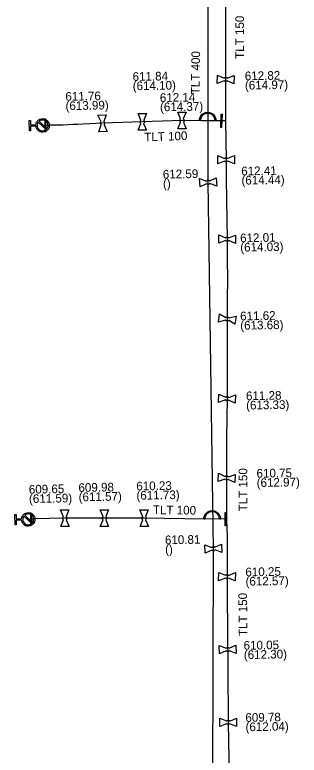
# Model space of a CAD drawing. Extents: x -643544 to -637295, y -1119190 to -1111715.
# Drawn here: x -640526 to -640483.4, y -1115255.6 to -1115144.5 of the extents above; entities that cross this region are included whole.
import ezdxf

# ---------------------------------------------------------------- set-up
doc = ezdxf.new("R2010")
doc.units = 0
for name, color, linetype in [('Default', 7, 'Continuous'), ('VP Hydrant', 7, 'Continuous'), ('VP Lomový bod', 7, 'Continuous'), ('VP Lomový bod - popis', 7, 'Continuous'), ('VP Nepropojené křížení', 7, 'Continuous'), ('VP Řad', 7, 'Continuous'), ('VP Řad - popis', 7, 'Continuous'), ('VP Šoupě', 7, 'Continuous')]:
    doc.layers.add(name, color=color, linetype=linetype)

msp = doc.modelspace()

# ---------------------------------------------------------------- linework, layer by layer
at = {"layer": 'Default'}
for points in [[(-640494.19, -1115154.45), (-640494.22, -1115154.49), (-640494.27, -1115154.51), (-640494.34, -1115154.55), (-640494.43, -1115154.55), (-640494.51, -1115154.55), (-640494.58, -1115154.51), (-640494.63, -1115154.48), (-640494.66, -1115154.44)], [(-640494.65, -1115154.03), (-640494.62, -1115153.99), (-640494.57, -1115153.97), (-640494.5, -1115153.93), (-640494.41, -1115153.93), (-640494.33, -1115153.93), (-640494.26, -1115153.97), (-640494.21, -1115154), (-640494.18, -1115154.04)], [(-640522.87, -1115161.07), (-640522.85, -1115160.71), (-640522.59, -1115160.44), (-640522.3, -1115160.15), (-640521.89, -1115160.14), (-640521.47, -1115160.13), (-640521.18, -1115160.42), (-640520.88, -1115160.71), (-640520.87, -1115161.12), (-640520.86, -1115161.54), (-640521.15, -1115161.83), (-640521.44, -1115162.13), (-640521.85, -1115162.14), (-640522.27, -1115162.15), (-640522.56, -1115161.86), (-640522.83, -1115161.61), (-640522.86, -1115161.25)], [(-640501.17, -1115160.65), (-640501.21, -1115160.62), (-640501.24, -1115160.57), (-640501.28, -1115160.49), (-640501.28, -1115160.41), (-640501.28, -1115160.33), (-640501.24, -1115160.26), (-640501.22, -1115160.21), (-640501.18, -1115160.17)], [(-640500.77, -1115160.17), (-640500.73, -1115160.2), (-640500.7, -1115160.25), (-640500.66, -1115160.33), (-640500.66, -1115160.41), (-640500.66, -1115160.49), (-640500.7, -1115160.56), (-640500.72, -1115160.61), (-640500.76, -1115160.64)], [(-640498.37, -1115160.43), (-640498.37, -1115160.1), (-640498.2, -1115159.8), (-640498.03, -1115159.5), (-640497.73, -1115159.34), (-640497.43, -1115159.18), (-640497.12, -1115159.18), (-640496.8, -1115159.18), (-640496.5, -1115159.34), (-640496.2, -1115159.5), (-640496.04, -1115159.8), (-640495.87, -1115160.1), (-640495.87, -1115160.43)], [(-640496.02, -1115160.43), (-640496.02, -1115160.14), (-640496.17, -1115159.88), (-640496.32, -1115159.62), (-640496.58, -1115159.48), (-640496.84, -1115159.34), (-640497.12, -1115159.34), (-640497.39, -1115159.34), (-640497.66, -1115159.48), (-640497.92, -1115159.62), (-640498.06, -1115159.88), (-640498.21, -1115160.14), (-640498.21, -1115160.43)], [(-640522.52, -1115160.64), (-640522.69, -1115160.86), (-640522.68, -1115161.16), (-640522.68, -1115161.5), (-640522.44, -1115161.73), (-640522.19, -1115161.96), (-640521.86, -1115161.95), (-640521.56, -1115161.95), (-640521.35, -1115161.77)], [(-640521.22, -1115161.64), (-640521.05, -1115161.42), (-640521.06, -1115161.13), (-640521.07, -1115160.79), (-640521.31, -1115160.56), (-640521.55, -1115160.32), (-640521.89, -1115160.33), (-640522.18, -1115160.34), (-640522.39, -1115160.51)], [(-640513.07, -1115161.07), (-640513.11, -1115161.03), (-640513.14, -1115160.99), (-640513.19, -1115160.92), (-640513.19, -1115160.84), (-640513.2, -1115160.75), (-640513.16, -1115160.68), (-640513.13, -1115160.63), (-640513.1, -1115160.59)], [(-640512.69, -1115160.57), (-640512.65, -1115160.6), (-640512.62, -1115160.65), (-640512.57, -1115160.72), (-640512.57, -1115160.8), (-640512.56, -1115160.89), (-640512.6, -1115160.96), (-640512.63, -1115161.01), (-640512.66, -1115161.05)], [(-640507.12, -1115160.86), (-640507.17, -1115160.82), (-640507.19, -1115160.77), (-640507.23, -1115160.7), (-640507.23, -1115160.62), (-640507.23, -1115160.54), (-640507.19, -1115160.46), (-640507.16, -1115160.42), (-640507.12, -1115160.38)], [(-640506.71, -1115160.38), (-640506.67, -1115160.42), (-640506.65, -1115160.46), (-640506.61, -1115160.54), (-640506.61, -1115160.62), (-640506.61, -1115160.7), (-640506.65, -1115160.78), (-640506.68, -1115160.82), (-640506.72, -1115160.86)], [(-640494.6, -1115166.09), (-640494.57, -1115166.05), (-640494.52, -1115166.02), (-640494.44, -1115165.98), (-640494.36, -1115165.98), (-640494.28, -1115165.98), (-640494.21, -1115166.02), (-640494.16, -1115166.04), (-640494.12, -1115166.08)], [(-640494.12, -1115166.49), (-640494.16, -1115166.53), (-640494.2, -1115166.56), (-640494.28, -1115166.6), (-640494.36, -1115166.6), (-640494.44, -1115166.6), (-640494.52, -1115166.56), (-640494.56, -1115166.54), (-640494.6, -1115166.5)], [(-640497.29, -1115169.49), (-640497.26, -1115169.45), (-640497.21, -1115169.42), (-640497.14, -1115169.37), (-640497.06, -1115169.37), (-640496.97, -1115169.36), (-640496.9, -1115169.4), (-640496.85, -1115169.43), (-640496.81, -1115169.46)], [(-640496.79, -1115169.87), (-640496.82, -1115169.91), (-640496.87, -1115169.94), (-640496.94, -1115169.99), (-640497.02, -1115169.99), (-640497.11, -1115170), (-640497.18, -1115169.96), (-640497.23, -1115169.93), (-640497.27, -1115169.9)], [(-640494.44, -1115178.01), (-640494.4, -1115177.97), (-640494.35, -1115177.95), (-640494.28, -1115177.91), (-640494.2, -1115177.91), (-640494.11, -1115177.91), (-640494.04, -1115177.95), (-640493.99, -1115177.98), (-640493.96, -1115178.02)], [(-640493.97, -1115178.43), (-640494, -1115178.47), (-640494.05, -1115178.49), (-640494.12, -1115178.53), (-640494.2, -1115178.53), (-640494.29, -1115178.53), (-640494.36, -1115178.49), (-640494.41, -1115178.46), (-640494.44, -1115178.42)], [(-640494.39, -1115189.95), (-640494.35, -1115189.92), (-640494.3, -1115189.9), (-640494.22, -1115189.87), (-640494.14, -1115189.88), (-640494.06, -1115189.89), (-640493.99, -1115189.94), (-640493.95, -1115189.98), (-640493.92, -1115190.02)], [(-640493.97, -1115190.42), (-640494.01, -1115190.46), (-640494.06, -1115190.48), (-640494.14, -1115190.51), (-640494.22, -1115190.5), (-640494.3, -1115190.49), (-640494.37, -1115190.44), (-640494.42, -1115190.4), (-640494.44, -1115190.36)], [(-640493.98, -1115202.34), (-640494.02, -1115202.38), (-640494.07, -1115202.41), (-640494.14, -1115202.45), (-640494.22, -1115202.44), (-640494.31, -1115202.44), (-640494.38, -1115202.39), (-640494.42, -1115202.36), (-640494.46, -1115202.32)], [(-640494.44, -1115201.91), (-640494.4, -1115201.88), (-640494.35, -1115201.85), (-640494.28, -1115201.81), (-640494.2, -1115201.82), (-640494.11, -1115201.82), (-640494.04, -1115201.87), (-640494, -1115201.9), (-640493.96, -1115201.94)], [(-640494.05, -1115214.25), (-640494.08, -1115214.29), (-640494.13, -1115214.31), (-640494.21, -1115214.35), (-640494.29, -1115214.34), (-640494.37, -1115214.34), (-640494.44, -1115214.29), (-640494.49, -1115214.26), (-640494.52, -1115214.22)], [(-640494.49, -1115213.81), (-640494.46, -1115213.77), (-640494.41, -1115213.75), (-640494.33, -1115213.71), (-640494.25, -1115213.72), (-640494.17, -1115213.72), (-640494.1, -1115213.77), (-640494.05, -1115213.8), (-640494.02, -1115213.84)], [(-640497.7, -1115220.2), (-640497.7, -1115219.87), (-640497.53, -1115219.57), (-640497.37, -1115219.27), (-640497.07, -1115219.11), (-640496.77, -1115218.95), (-640496.45, -1115218.95), (-640496.14, -1115218.95), (-640495.84, -1115219.11), (-640495.54, -1115219.27), (-640495.37, -1115219.57), (-640495.2, -1115219.87), (-640495.2, -1115220.2)], [(-640525.03, -1115220.17), (-640525.01, -1115219.81), (-640524.75, -1115219.54), (-640524.46, -1115219.25), (-640524.05, -1115219.24), (-640523.63, -1115219.23), (-640523.34, -1115219.52), (-640523.04, -1115219.81), (-640523.03, -1115220.22), (-640523.02, -1115220.64), (-640523.31, -1115220.93), (-640523.6, -1115221.23), (-640524.01, -1115221.24), (-640524.43, -1115221.25), (-640524.72, -1115220.96), (-640524.99, -1115220.71), (-640525.02, -1115220.35)], [(-640524.68, -1115219.74), (-640524.85, -1115219.96), (-640524.84, -1115220.26), (-640524.84, -1115220.6), (-640524.6, -1115220.83), (-640524.35, -1115221.06), (-640524.02, -1115221.05), (-640523.72, -1115221.05), (-640523.51, -1115220.87)], [(-640523.38, -1115220.74), (-640523.21, -1115220.52), (-640523.22, -1115220.23), (-640523.23, -1115219.89), (-640523.47, -1115219.66), (-640523.71, -1115219.42), (-640524.05, -1115219.43), (-640524.34, -1115219.44), (-640524.55, -1115219.61)], [(-640518.74, -1115220.31), (-640518.78, -1115220.28), (-640518.81, -1115220.23), (-640518.85, -1115220.16), (-640518.85, -1115220.07), (-640518.85, -1115219.99), (-640518.81, -1115219.92), (-640518.79, -1115219.87), (-640518.75, -1115219.84)], [(-640518.34, -1115219.83), (-640518.3, -1115219.86), (-640518.27, -1115219.91), (-640518.23, -1115219.98), (-640518.23, -1115220.07), (-640518.23, -1115220.15), (-640518.27, -1115220.22), (-640518.29, -1115220.27), (-640518.33, -1115220.3)], [(-640512.8, -1115220.29), (-640512.84, -1115220.25), (-640512.87, -1115220.21), (-640512.91, -1115220.13), (-640512.91, -1115220.05), (-640512.91, -1115219.97), (-640512.87, -1115219.89), (-640512.84, -1115219.85), (-640512.8, -1115219.81)], [(-640512.39, -1115219.81), (-640512.36, -1115219.85), (-640512.33, -1115219.89), (-640512.29, -1115219.97), (-640512.29, -1115220.05), (-640512.29, -1115220.13), (-640512.33, -1115220.2), (-640512.36, -1115220.25), (-640512.4, -1115220.29)], [(-640506.85, -1115220.31), (-640506.89, -1115220.28), (-640506.92, -1115220.23), (-640506.96, -1115220.16), (-640506.96, -1115220.08), (-640506.96, -1115220), (-640506.92, -1115219.92), (-640506.9, -1115219.87), (-640506.86, -1115219.84)], [(-640506.45, -1115219.83), (-640506.41, -1115219.86), (-640506.38, -1115219.91), (-640506.34, -1115219.98), (-640506.34, -1115220.06), (-640506.34, -1115220.14), (-640506.38, -1115220.22), (-640506.4, -1115220.27), (-640506.44, -1115220.3)], [(-640495.36, -1115220.2), (-640495.36, -1115219.91), (-640495.51, -1115219.65), (-640495.65, -1115219.39), (-640495.91, -1115219.25), (-640496.18, -1115219.11), (-640496.45, -1115219.11), (-640496.73, -1115219.11), (-640496.99, -1115219.25), (-640497.25, -1115219.39), (-640497.4, -1115219.65), (-640497.54, -1115219.91), (-640497.54, -1115220.2)], [(-640496.5, -1115224.45), (-640496.47, -1115224.41), (-640496.42, -1115224.38), (-640496.35, -1115224.33), (-640496.27, -1115224.33), (-640496.18, -1115224.32), (-640496.11, -1115224.36), (-640496.06, -1115224.39), (-640496.02, -1115224.42)], [(-640496, -1115224.83), (-640496.03, -1115224.87), (-640496.08, -1115224.9), (-640496.15, -1115224.95), (-640496.23, -1115224.95), (-640496.32, -1115224.96), (-640496.39, -1115224.92), (-640496.44, -1115224.89), (-640496.48, -1115224.86)], [(-640494.46, -1115228.63), (-640494.42, -1115228.59), (-640494.37, -1115228.57), (-640494.3, -1115228.53), (-640494.22, -1115228.53), (-640494.13, -1115228.53), (-640494.06, -1115228.57), (-640494.01, -1115228.6), (-640493.98, -1115228.64)], [(-640493.99, -1115229.05), (-640494.02, -1115229.09), (-640494.07, -1115229.11), (-640494.14, -1115229.15), (-640494.22, -1115229.15), (-640494.31, -1115229.15), (-640494.38, -1115229.11), (-640494.43, -1115229.08), (-640494.46, -1115229.04)], [(-640494.35, -1115239.56), (-640494.32, -1115239.52), (-640494.28, -1115239.49), (-640494.2, -1115239.45), (-640494.12, -1115239.45), (-640494.04, -1115239.45), (-640493.96, -1115239.48), (-640493.91, -1115239.51), (-640493.88, -1115239.55)], [(-640493.87, -1115239.96), (-640493.9, -1115240), (-640493.95, -1115240.03), (-640494.02, -1115240.07), (-640494.1, -1115240.07), (-640494.18, -1115240.07), (-640494.26, -1115240.03), (-640494.31, -1115240.01), (-640494.34, -1115239.97)], [(-640494.29, -1115250.48), (-640494.25, -1115250.45), (-640494.21, -1115250.42), (-640494.13, -1115250.38), (-640494.05, -1115250.38), (-640493.97, -1115250.38), (-640493.89, -1115250.42), (-640493.85, -1115250.45), (-640493.81, -1115250.49)], [(-640493.81, -1115250.89), (-640493.85, -1115250.93), (-640493.89, -1115250.96), (-640493.97, -1115251), (-640494.05, -1115251), (-640494.13, -1115251), (-640494.21, -1115250.96), (-640494.25, -1115250.93), (-640494.29, -1115250.89)]]:
    msp.add_open_spline(points, degree=3, dxfattribs=at)
at = {"layer": 'VP Hydrant'}
for points in [[(-640522.86, -1115161.25), (-640523.68, -1115161.27), (-640523.67, -1115161.96), (-640523.85, -1115161.96), (-640523.88, -1115160.4), (-640523.7, -1115160.39), (-640523.69, -1115161.08), (-640522.87, -1115161.07)], [(-640521.35, -1115161.77), (-640522.52, -1115160.64)], [(-640522.39, -1115160.51), (-640521.22, -1115161.64)], [(-640525.02, -1115220.35), (-640525.84, -1115220.37), (-640525.83, -1115221.06), (-640526.01, -1115221.06), (-640526.04, -1115219.5), (-640525.86, -1115219.49), (-640525.85, -1115220.18), (-640525.03, -1115220.17)], [(-640523.51, -1115220.87), (-640524.68, -1115219.74)], [(-640524.55, -1115219.61), (-640523.38, -1115220.74)]]:
    msp.add_lwpolyline(points, dxfattribs=at)
at = {"layer": 'VP Lomový bod'}
for points in [[(-640495.68, -1115154.84), (-640495.66, -1115153.59), (-640494.65, -1115154.03)], [(-640494.66, -1115154.44), (-640495.68, -1115154.84)], [(-640494.18, -1115154.04), (-640493.16, -1115153.64), (-640493.18, -1115154.89), (-640494.19, -1115154.45)], [(-640513.57, -1115159.6), (-640512.32, -1115159.54), (-640512.69, -1115160.57)], [(-640513.1, -1115160.59), (-640513.57, -1115159.6)], [(-640507.54, -1115159.37), (-640506.29, -1115159.37), (-640506.71, -1115160.38)], [(-640507.12, -1115160.38), (-640507.54, -1115159.37)], [(-640501.61, -1115159.17), (-640500.36, -1115159.15), (-640500.77, -1115160.17)], [(-640501.18, -1115160.17), (-640501.61, -1115159.17)], [(-640512.66, -1115161.05), (-640512.19, -1115162.04), (-640513.44, -1115162.1), (-640513.07, -1115161.07)], [(-640506.72, -1115160.86), (-640506.3, -1115161.87), (-640507.55, -1115161.87), (-640507.12, -1115160.86)], [(-640500.76, -1115160.64), (-640500.33, -1115161.65), (-640501.58, -1115161.67), (-640501.17, -1115160.65)], [(-640495.61, -1115166.92), (-640495.61, -1115165.67), (-640494.6, -1115166.09)], [(-640494.12, -1115166.08), (-640493.11, -1115165.66), (-640493.11, -1115166.91), (-640494.12, -1115166.49)], [(-640494.6, -1115166.5), (-640495.61, -1115166.92)], [(-640496.81, -1115169.46), (-640495.82, -1115168.99)], [(-640495.82, -1115168.99), (-640495.76, -1115170.24), (-640496.79, -1115169.87)], [(-640497.27, -1115169.9), (-640498.26, -1115170.37), (-640498.32, -1115169.12), (-640497.29, -1115169.49)], [(-640495.46, -1115178.83), (-640495.44, -1115177.58), (-640494.44, -1115178.01)], [(-640493.96, -1115178.02), (-640492.94, -1115177.61), (-640492.96, -1115178.86), (-640493.97, -1115178.43)], [(-640494.44, -1115178.42), (-640495.46, -1115178.83)], [(-640495.5, -1115190.64), (-640495.33, -1115189.4), (-640494.39, -1115189.95)], [(-640493.92, -1115190.02), (-640492.86, -1115189.74), (-640493.03, -1115190.98), (-640493.97, -1115190.42)], [(-640494.44, -1115190.36), (-640495.5, -1115190.64)], [(-640495.49, -1115202.7), (-640495.43, -1115201.45), (-640494.44, -1115201.91)], [(-640494.46, -1115202.32), (-640495.49, -1115202.7)], [(-640493.96, -1115201.94), (-640492.93, -1115201.56), (-640492.99, -1115202.81), (-640493.98, -1115202.34)], [(-640495.56, -1115214.57), (-640495.48, -1115213.33), (-640494.49, -1115213.81)], [(-640494.02, -1115213.84), (-640492.98, -1115213.49), (-640493.06, -1115214.73), (-640494.05, -1115214.25)], [(-640494.52, -1115214.22), (-640495.56, -1115214.57)], [(-640519.18, -1115218.83), (-640517.93, -1115218.81), (-640518.34, -1115219.83)], [(-640518.75, -1115219.84), (-640519.18, -1115218.83)], [(-640513.23, -1115218.8), (-640511.98, -1115218.8), (-640512.39, -1115219.81)], [(-640512.8, -1115219.81), (-640513.23, -1115218.8)], [(-640507.3, -1115218.83), (-640506.05, -1115218.81), (-640506.45, -1115219.83)], [(-640506.86, -1115219.84), (-640507.3, -1115218.83)], [(-640518.33, -1115220.3), (-640517.9, -1115221.31), (-640519.15, -1115221.33), (-640518.74, -1115220.31)], [(-640512.4, -1115220.29), (-640511.97, -1115221.3), (-640513.22, -1115221.3), (-640512.8, -1115220.29)], [(-640506.44, -1115220.3), (-640506, -1115221.31), (-640507.25, -1115221.33), (-640506.85, -1115220.31)], [(-640496.48, -1115224.86), (-640497.47, -1115225.33), (-640497.53, -1115224.08), (-640496.5, -1115224.45)], [(-640496.02, -1115224.42), (-640495.03, -1115223.95)], [(-640495.03, -1115223.95), (-640494.97, -1115225.2), (-640496, -1115224.83)], [(-640495.48, -1115229.45), (-640495.46, -1115228.2), (-640494.46, -1115228.63)], [(-640494.46, -1115229.04), (-640495.48, -1115229.45)], [(-640493.98, -1115228.64), (-640492.96, -1115228.23), (-640492.98, -1115229.48), (-640493.99, -1115229.05)], [(-640495.34, -1115240.42), (-640495.38, -1115239.17), (-640494.35, -1115239.56)], [(-640494.34, -1115239.97), (-640495.34, -1115240.42)], [(-640493.88, -1115239.55), (-640492.88, -1115239.1), (-640492.84, -1115240.35), (-640493.87, -1115239.96)], [(-640495.3, -1115251.31), (-640495.3, -1115250.06), (-640494.29, -1115250.48)], [(-640493.81, -1115250.49), (-640492.8, -1115250.07), (-640492.8, -1115251.32), (-640493.81, -1115250.89)], [(-640494.29, -1115250.89), (-640495.3, -1115251.31)]]:
    msp.add_lwpolyline(points, dxfattribs=at)
at = {"layer": 'VP Nepropojené křížení'}
for points in [[(-640498.21, -1115160.43), (-640498.37, -1115160.43)], [(-640495.87, -1115160.43), (-640496.02, -1115160.43)], [(-640497.54, -1115220.2), (-640497.7, -1115220.2)], [(-640495.2, -1115220.2), (-640495.36, -1115220.2)]]:
    msp.add_lwpolyline(points, dxfattribs=at)
at = {"layer": 'VP Řad'}
for points in [[(-640496.45, -1115599.22), (-640495.71, -1115530.38), (-640495.44, -1115435.02), (-640495.27, -1115387.51), (-640496.24, -1115328.66), (-640496.1, -1115321.04), (-640496.38, -1115277.05), (-640496.25, -1115224.64), (-640497.04, -1115169.68), (-640497.03, -1115117.29), (-640497.07, -1115108.05), (-640496.9, -1115096.11)], [(-640494.44, -1115142.3), (-640494.42, -1115148.27), (-640494.42, -1115151.26), (-640494.42, -1115154.24), (-640494.43, -1115157.34), (-640494.43, -1115160.45)], [(-640494.43, -1115160.45), (-640495.05, -1115160.48), (-640498.01, -1115160.45), (-640500.97, -1115160.41), (-640503.95, -1115160.52), (-640506.92, -1115160.62), (-640509.9, -1115160.72), (-640512.88, -1115160.82), (-640515.84, -1115160.96), (-640516.59, -1115161), (-640517.33, -1115161.03), (-640518.81, -1115161.1), (-640519.33, -1115161.1), (-640519.85, -1115161.11), (-640520.89, -1115161.12), (-640521.45, -1115161.14), (-640521.87, -1115161.14)], [(-640494.43, -1115160.45), (-640494.4, -1115163.37), (-640494.36, -1115166.29), (-640494.32, -1115169.27), (-640494.23, -1115175.24), (-640494.2, -1115178.22), (-640494.19, -1115181.21), (-640494.17, -1115184.2), (-640494.18, -1115187.2), (-640494.18, -1115190.19), (-640494.22, -1115196.16), (-640494.21, -1115202.13), (-640494.25, -1115205.1), (-640494.29, -1115208.08), (-640494.27, -1115214.03), (-640494.27, -1115217.13), (-640494.27, -1115220.23)], [(-640494.27, -1115220.23), (-640494.43, -1115220.23), (-640500.54, -1115220.15), (-640506.65, -1115220.07), (-640509.62, -1115220.06), (-640512.6, -1115220.05), (-640515.57, -1115220.06), (-640518.54, -1115220.07), (-640520.85, -1115220.12), (-640523.16, -1115220.18), (-640523.61, -1115220.21), (-640524.03, -1115220.24)], [(-640494.27, -1115220.23), (-640494.24, -1115221.55), (-640494.21, -1115222.87), (-640494.21, -1115225.85), (-640494.22, -1115228.84), (-640494.19, -1115231.58), (-640494.13, -1115237.04), (-640494.09, -1115242.49), (-640494.05, -1115250.69), (-640493.91, -1115258.85), (-640493.74, -1115267.03), (-640493.67, -1115272.47), (-640493.65, -1115277.94), (-640493.66, -1115286.92), (-640493.69, -1115295.86), (-640493.65, -1115302.06)]]:
    msp.add_lwpolyline(points, dxfattribs=at)
at = {"layer": 'VP Šoupě'}
for points in [[(-640494.94, -1115159.48), (-640495.03, -1115161.48), (-640495.16, -1115161.48), (-640495.07, -1115159.48), (-640494.94, -1115159.48)], [(-640521.42, -1115160.39), (-640521.39, -1115161.89), (-640521.48, -1115161.89), (-640521.51, -1115160.39), (-640521.42, -1115160.39)], [(-640523.57, -1115219.46), (-640523.56, -1115220.96), (-640523.65, -1115220.96), (-640523.66, -1115219.46), (-640523.57, -1115219.46)], [(-640494.36, -1115219.23), (-640494.37, -1115221.23), (-640494.5, -1115221.23), (-640494.49, -1115219.23), (-640494.36, -1115219.23)]]:
    msp.add_lwpolyline(points, dxfattribs=at)

# ---------------------------------------------------------------- texts
at = {"layer": 'VP Lomový bod - popis'}
for s, p in [('611.84', (-640508.37, -1115154.47)), ('612.82', (-640491.54, -1115154.37)), ('(614.10)', (-640508.35, -1115155.87)), ('(614.97)', (-640491.52, -1115155.77)), ('611.76', (-640518.45, -1115157.45)), ('612.14', (-640504.28, -1115157.63)), ('(613.99)', (-640518.43, -1115158.85)), ('(614.37)', (-640504.26, -1115159.03)), ('612.59', (-640503.84, -1115169.12)), ('612.41', (-640492.07, -1115168.64)), ('(614.44)', (-640492.04, -1115170.03)), ('()', (-640503.81, -1115170.52)), ('612.01', (-640492.24, -1115178.68)), ('(614.03)', (-640492.22, -1115180.08)), ('611.62', (-640492.24, -1115190.39)), ('(613.68)', (-640492.22, -1115191.79)), ('611.28', (-640491.36, -1115202.37)), ('(613.33)', (-640491.34, -1115203.77)), ('610.75', (-640489.78, -1115213.99)), ('610.23', (-640507.81, -1115215.9)), ('(612.97)', (-640489.76, -1115215.39)), ('609.65', (-640523.93, -1115216.39)), ('609.98', (-640516.49, -1115216.13)), ('(611.59)', (-640523.91, -1115217.79)), ('(611.57)', (-640516.46, -1115217.53)), ('(611.73)', (-640507.79, -1115217.3)), ('610.81', (-640503.52, -1115223.98)), ('()', (-640503.49, -1115225.38)), ('610.25', (-640491.45, -1115228.79)), ('(612.57)', (-640491.43, -1115230.19)), ('610.05', (-640491.72, -1115239.8)), ('(612.30)', (-640491.69, -1115241.2)), ('609.78', (-640491.45, -1115250.63)), ('(612.04)', (-640491.43, -1115252.03))]:
    msp.add_text(s, height=1.3, rotation=1, dxfattribs=at).set_placement(p)
at = {"layer": 'VP Řad - popis'}
for s, rotation, p in [('TLT 150', 89.9077, (-640491.68, -1115151.16)), ('TLT 400', 89.1989, (-640498.34, -1115156.48)), ('TLT 100', 2.0214, (-640506.61, -1115163.55)), ('TLT 150', 90.1926, (-640491.16, -1115219.03)), ('TLT 100', 359.2498, (-640505.34, -1115219.45)), ('TLT 150', 90.7305, (-640491.14, -1115237.74))]:
    msp.add_text(s, height=1.3, rotation=rotation, dxfattribs=at).set_placement(p)

doc.saveas('drawing.dxf')
